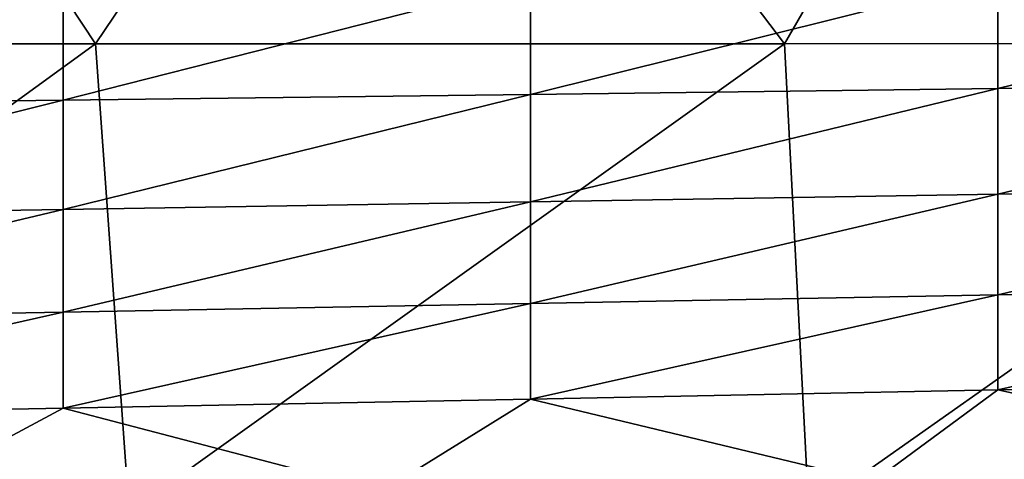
# Model space of a CAD drawing. Header units: metres. Extents: x -104 to 104, y -68 to 90.
# Tile 686 of 744: x 47.5 to 58.73, y 45.58 to 50.6. Entities that reach past the tile are written whole.
import ezdxf

# ---------------------------------------------------------------- set-up
doc = ezdxf.new("R2010")
doc.units = ezdxf.units.M
doc.layers.add('solid_FIT-BATH-153_SW0002', color=7, linetype='CONTINUOUS')

msp = doc.modelspace()

# ---------------------------------------------------------------- linework, layer by layer
at = {"layer": 'solid_FIT-BATH-153_SW0002'}
for points in [[(40.495609, 50.322014, 16.227427), (48.361046, 50.322178, 16.250746), (44.72963, 55.813236, 16.231293)], [(48.361046, 50.322178, 16.250746), (52.062889, 55.811832, 16.253899), (44.72963, 55.813236, 16.231293)], [(48.361046, 50.322178, 16.250746), (56.226482, 50.322407, 16.28303), (52.062889, 55.811832, 16.253899)], [(56.226482, 50.322407, 16.28303), (59.396152, 55.809975, 16.283857), (52.062889, 55.811832, 16.253899)], [(56.226482, 50.322407, 16.28303), (64.091919, 50.322708, 16.325737), (59.396152, 55.809975, 16.283857)], [(53.326786, 51.036446, -21.554728), (53.326786, 49.742851, -21.552502), (47.994125, 49.676502, -21.722435)], [(47.994125, 50.998249, -21.724279), (53.326786, 51.036446, -21.554728), (47.994125, 49.676502, -21.722435)], [(58.659451, 51.075485, -21.367792), (58.659451, 49.810673, -21.365173), (53.326786, 49.742851, -21.552502)], [(53.326786, 51.036446, -21.554728), (58.659451, 51.075485, -21.367792), (53.326786, 49.742851, -21.552502)], [(63.992107, 51.114773, -21.163559), (63.992107, 49.878918, -21.160547), (58.659451, 49.810673, -21.365173)], [(58.659451, 51.075485, -21.367792), (63.992107, 51.114773, -21.163559), (58.659451, 49.810673, -21.365173)], [(47.994125, 50.998249, -21.724279), (47.994125, 49.676502, -21.722435), (42.661457, 49.612675, -21.874882)], [(42.661457, 50.961506, -21.876358), (47.994125, 50.998249, -21.724279), (42.661457, 49.612675, -21.874882)], [(40.991165, 44.972569, 16.22831), (48.361046, 50.322178, 16.250746), (40.495609, 50.322014, 16.227427)], [(40.991165, 44.972569, 16.22831), (48.746666, 44.973782, 16.254089), (48.361046, 50.322178, 16.250746)], [(48.746666, 44.973782, 16.254089), (56.226482, 50.322407, 16.28303), (48.361046, 50.322178, 16.250746)], [(48.746666, 44.973782, 16.254089), (56.502167, 44.975449, 16.289526), (56.226482, 50.322407, 16.28303)], [(56.502167, 44.975449, 16.289526), (64.091919, 50.322708, 16.325737), (56.226482, 50.322407, 16.28303)], [(56.502167, 44.975449, 16.289526), (64.257668, 44.977642, 16.336159), (64.091919, 50.322708, 16.325737)], [(58.659451, 49.810673, -21.365173), (58.659451, 48.603325, -21.356638), (53.326786, 48.515598, -21.544907)], [(53.326786, 49.742851, -21.552502), (58.659451, 49.810673, -21.365173), (53.326786, 48.515598, -21.544907)], [(63.992107, 49.878918, -21.160547), (63.992107, 48.691597, -21.151062), (58.659451, 48.603325, -21.356638)], [(58.659451, 49.810673, -21.365173), (63.992107, 49.878918, -21.160547), (58.659451, 48.603325, -21.356638)], [(47.994125, 49.676502, -21.722435), (47.994125, 48.429775, -21.715765), (42.661457, 48.347214, -21.869099)], [(42.661457, 49.612675, -21.874882), (47.994125, 49.676502, -21.722435), (42.661457, 48.347214, -21.869099)], [(53.326786, 49.742851, -21.552502), (53.326786, 48.515598, -21.544907), (47.994125, 48.429775, -21.715765)], [(47.994125, 49.676502, -21.722435), (53.326786, 49.742851, -21.552502), (47.994125, 48.429775, -21.715765)], [(63.992107, 48.691597, -21.151062), (63.992107, 47.55722, -21.131447), (58.659451, 47.456406, -21.338766)], [(58.659451, 48.603325, -21.356638), (63.992107, 48.691597, -21.151062), (58.659451, 47.456406, -21.338766)], [(58.659451, 48.603325, -21.356638), (58.659451, 47.456406, -21.338766), (53.326786, 47.356213, -21.52877)], [(53.326786, 48.515598, -21.544907), (58.659451, 48.603325, -21.356638), (53.326786, 47.356213, -21.52877)], [(53.326786, 48.515598, -21.544907), (53.326786, 47.356213, -21.52877), (47.994125, 47.258194, -21.701323)], [(47.994125, 48.429775, -21.715765), (53.326786, 48.515598, -21.544907), (47.994125, 47.258194, -21.701323)], [(47.994125, 48.429775, -21.715765), (47.994125, 47.258194, -21.701323), (42.661457, 47.163902, -21.856287)], [(42.661457, 48.347214, -21.869099), (47.994125, 48.429775, -21.715765), (42.661457, 47.163902, -21.856287)], [(63.992107, 47.55722, -21.131447), (63.992107, 46.480114, -21.098007), (58.659451, 46.37281, -21.3081)], [(58.659451, 47.456406, -21.338766), (63.992107, 47.55722, -21.131447), (58.659451, 46.37281, -21.3081)], [(58.659451, 47.456406, -21.338766), (58.659451, 46.37281, -21.3081), (53.326786, 46.266171, -21.50086)], [(53.326786, 47.356213, -21.52877), (58.659451, 47.456406, -21.338766), (53.326786, 46.266171, -21.50086)], [(53.326786, 47.356213, -21.52877), (53.326786, 46.266171, -21.50086), (47.994125, 46.161846, -21.676109)], [(47.994125, 47.258194, -21.701323), (53.326786, 47.356213, -21.52877), (47.994125, 46.161846, -21.676109)], [(47.994125, 47.258194, -21.701323), (47.994125, 46.161846, -21.676109), (42.661457, 46.061489, -21.833668)], [(42.661457, 47.163902, -21.856287), (47.994125, 47.258194, -21.701323), (42.661457, 46.061489, -21.833668)], [(58.659451, 46.37281, -21.3081), (63.992107, 46.480114, -21.098007), (62.857563, 45.439827, -21.093147)], [(53.326786, 46.266171, -21.50086), (58.659451, 46.37281, -21.3081), (57.241268, 45.325165, -21.314213)], [(58.659451, 46.37281, -21.3081), (62.857563, 45.439827, -21.093147), (57.241268, 45.325165, -21.314213)], [(47.994125, 46.161846, -21.676109), (53.326786, 46.266171, -21.50086), (51.624969, 45.211746, -21.515953)], [(53.326786, 46.266171, -21.50086), (57.241268, 45.325165, -21.314213), (51.624969, 45.211746, -21.515953)], [(42.661457, 46.061489, -21.833668), (47.994125, 46.161846, -21.676109), (46.008671, 45.101524, -21.698092)], [(47.994125, 46.161846, -21.676109), (51.624969, 45.211746, -21.515953), (46.008671, 45.101524, -21.698092)]]:
    msp.add_3dface(points, dxfattribs=at)

doc.saveas('drawing.dxf')
